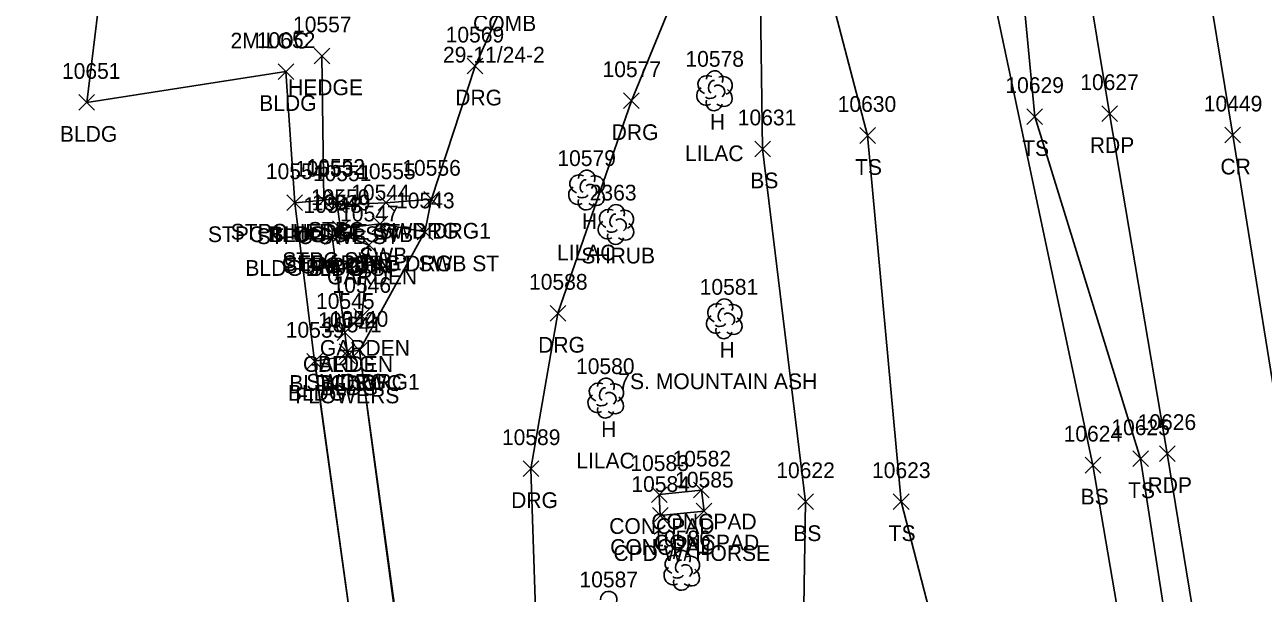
# Model space of a CAD drawing. Extents: x 1439173 to 1457902, y 641926 to 659889.
# Drawn here: x 1447980.6 to 1448137.9, y 647291.7 to 647364 of the extents above; entities that cross this region are included whole.
import ezdxf

# ---------------------------------------------------------------- set-up
doc = ezdxf.new("R2010")
doc.units = 0
for name, color, linetype in [('L_A', 7, 'Continuous'), ('L_C', 7, 'Continuous'), ('L_I', 7, 'Continuous'), ('L_TIC', 7, 'Continuous'), ('LAHR', 7, 'Continuous'), ('LAPB', 7, 'Continuous'), ('LBC', 7, 'Continuous'), ('LBF', 7, 'Continuous'), ('LELB', 7, 'Continuous'), ('LS', 7, 'Continuous'), ('LSH', 7, 'Continuous'), ('LSOGP', 7, 'Continuous'), ('LTD', 7, 'Continuous'), ('P_A', 7, 'Continuous'), ('P_I', 7, 'Continuous'), ('P_TIC', 7, 'Continuous'), ('PET', 7, 'Continuous'), ('PRC', 7, 'Continuous'), ('R_A', 7, 'Continuous'), ('R_I', 7, 'Continuous'), ('R_TIC', 7, 'Continuous'), ('RDG', 7, 'Continuous'), ('RSW', 7, 'Continuous'), ('U_A', 7, 'Continuous'), ('U_C', 7, 'Continuous')]:
    doc.layers.add(name, color=color, linetype=linetype)

msp = doc.modelspace()

# ---------------------------------------------------------------- linework, layer by layer
at = {"layer": 'L_TIC'}
for points in [[(1448017.37, 647359.03), (1448019.37, 647361.03)], [(1448019.37, 647359.03), (1448017.37, 647361.03)], [(1448012.81, 647357.03), (1448014.81, 647359.03)], [(1448014.81, 647357.03), (1448012.81, 647359.03)], [(1447987.5, 647353.11), (1447989.5, 647355.11)], [(1447989.5, 647353.11), (1447987.5, 647355.11)], [(1448107.92, 647351.31), (1448109.92, 647353.31)], [(1448109.92, 647351.31), (1448107.92, 647353.31)], [(1448086.69, 647348.91), (1448088.69, 647350.91)], [(1448088.69, 647348.91), (1448086.69, 647350.91)], [(1448073.35, 647347.2), (1448075.35, 647349.2)], [(1448075.35, 647347.2), (1448073.35, 647349.2)], [(1448019.08, 647340.91), (1448021.08, 647342.91)], [(1448021.08, 647340.91), (1448019.08, 647342.91)], [(1448013.92, 647340.36), (1448015.92, 647342.36)], [(1448015.92, 647340.36), (1448013.92, 647342.36)], [(1448013.92, 647340.36), (1448015.92, 647342.36)], [(1448015.92, 647340.36), (1448013.92, 647342.36)], [(1448017.62, 647340.68), (1448019.62, 647342.68)], [(1448019.62, 647340.68), (1448017.62, 647342.68)], [(1448017.62, 647340.68), (1448019.62, 647342.68)], [(1448019.62, 647340.68), (1448017.62, 647342.68)], [(1448019.33, 647340.11), (1448021.33, 647342.11)], [(1448021.33, 647340.11), (1448019.33, 647342.11)], [(1448018.69, 647336.07), (1448020.69, 647338.07)], [(1448020.69, 647336.07), (1448018.69, 647338.07)], [(1448018.69, 647336.07), (1448020.69, 647338.07)], [(1448020.69, 647336.07), (1448018.69, 647338.07)], [(1448019.73, 647337.07), (1448021.73, 647339.07)], [(1448021.73, 647337.07), (1448019.73, 647339.07)], [(1448019.77, 647336.39), (1448021.77, 647338.39)], [(1448021.77, 647336.39), (1448019.77, 647338.39)], [(1448019.77, 647336.39), (1448021.77, 647338.39)], [(1448021.77, 647336.39), (1448019.77, 647338.39)], [(1448023.35, 647334.99), (1448025.35, 647336.99)], [(1448025.35, 647334.99), (1448023.35, 647336.99)], [(1448022.44, 647325.91), (1448024.44, 647327.91)], [(1448024.44, 647325.91), (1448022.44, 647327.91)], [(1448020.29, 647323.87), (1448022.29, 647325.87)], [(1448022.29, 647323.87), (1448020.29, 647325.87)], [(1448020.29, 647323.87), (1448022.29, 647325.87)], [(1448022.29, 647323.87), (1448020.29, 647325.87)], [(1448020.56, 647321.45), (1448022.56, 647323.45)], [(1448022.56, 647321.45), (1448020.56, 647323.45)], [(1448020.66, 647320.89), (1448022.66, 647322.89)], [(1448022.66, 647320.89), (1448020.66, 647322.89)], [(1448016.46, 647320.21), (1448018.46, 647322.21)], [(1448018.46, 647320.21), (1448016.46, 647322.21)], [(1448121.37, 647307.82), (1448123.37, 647309.82)], [(1448123.37, 647307.82), (1448121.37, 647309.82)], [(1448115.31, 647307.01), (1448117.31, 647309.01)], [(1448117.31, 647307.01), (1448115.31, 647309.01)], [(1448060.22, 647303.27), (1448062.22, 647305.27)], [(1448062.22, 647303.27), (1448060.22, 647305.27)], [(1448065.58, 647303.84), (1448067.58, 647305.84)], [(1448067.58, 647303.84), (1448065.58, 647305.84)], [(1448065.58, 647303.84), (1448067.58, 647305.84)], [(1448067.58, 647303.84), (1448065.58, 647305.84)], [(1448078.81, 647302.36), (1448080.81, 647304.36)], [(1448080.81, 647302.36), (1448078.81, 647304.36)], [(1448090.96, 647302.37), (1448092.96, 647304.37)], [(1448092.96, 647302.37), (1448090.96, 647304.37)], [(1448060.35, 647300.61), (1448062.35, 647302.61)], [(1448062.35, 647300.61), (1448060.35, 647302.61)], [(1448065.91, 647301.17), (1448067.91, 647303.17)], [(1448067.91, 647301.17), (1448065.91, 647303.17)], [(1448065.91, 647301.17), (1448067.91, 647303.17)], [(1448067.91, 647301.17), (1448065.91, 647303.17)]]:
    msp.add_lwpolyline(points, dxfattribs=at)
at = {"layer": 'LAHR'}
msp.add_lwpolyline([(1448018.62, 647341.68), (1448018.37, 647360.03)], dxfattribs=at)
at = {"layer": 'LAPB'}
msp.add_lwpolyline([(1448021.29, 647324.87), (1448023.44, 647326.91), (1448024.35, 647335.99), (1448020.77, 647337.39)], dxfattribs=at)
at = {"layer": 'LBC'}
for points in [[(1447988.5, 647354.11), (1448013.81, 647358.03)], [(1448013.81, 647358.03), (1448014.92, 647341.36)], [(1448010.52, 647240.88), (1448022.68, 647242.59), (1448028.14, 647243.36), (1448023.37, 647278.64), (1448017.46, 647321.21), (1448021.66, 647321.89), (1448021.56, 647322.45), (1448021.29, 647324.87), (1448019.69, 647337.07)]]:
    msp.add_lwpolyline(points, dxfattribs=at)
at = {"layer": 'LBF'}
msp.add_lwpolyline([(1448019.69, 647337.07), (1448020.77, 647337.39), (1448020.73, 647338.07), (1448020.33, 647341.11), (1448020.08, 647341.91), (1448018.62, 647341.68), (1448014.92, 647341.36)], dxfattribs=at)
at = {"layer": 'LELB'}
for points in [[(1448120.76, 647212.61), (1448108.79, 647232.5), (1448101.66, 647265.85), (1448091.96, 647303.37), (1448087.69, 647349.91), (1448081.71, 647372.78), (1448075.06, 647380.71), (1448064.59, 647369.24), (1448071.83, 647383.64), (1448082.43, 647396.49), (1448090, 647400.06)], [(1448129.31, 647223.42), (1448127.87, 647230.87), (1448126.04, 647235.76), (1448128.35, 647236.54), (1448122.87, 647269.62), (1448116.31, 647308.01), (1448100.05, 647384.82), (1448090, 647400.06)], [(1448133.3, 647233.02), (1448132.75, 647240.82), (1448128.3, 647270.69), (1448122.37, 647308.82), (1448108.92, 647352.31), (1448105.74, 647385.66), (1448100.2, 647395.8)], [(1448071.38, 647232.61), (1448079.15, 647263.48), (1448079.81, 647303.36), (1448074.35, 647348.2), (1448074.06, 647369.8), (1448075.06, 647380.71), (1448085.5, 647384.54), (1448100.05, 647384.82)]]:
    msp.add_lwpolyline(points, dxfattribs=at)
at = {"layer": 'LS'}
for points in [[(1448066.58, 647304.84), (1448061.22, 647304.27), (1448061.35, 647301.61), (1448066.91, 647302.17)], [(1448066.58, 647304.84), (1448066.91, 647302.17)]]:
    msp.add_lwpolyline(points, dxfattribs=at)
at = {"layer": 'LSH'}
for p, q in [((1448055.7, 647338.65), (1448055.7, 647338.65)), ((1448055.7, 647338.65), (1448055.7, 647338.65)), ((1448064.07, 647294.69), (1448064.07, 647294.69)), ((1448064.07, 647294.69), (1448064.07, 647294.69))]:
    msp.add_line(p, q, dxfattribs=at)
for centre in [(1448055.75, 647340.08), (1448064.11, 647296.12)]:
    msp.add_arc(centre, 1.05, 335.5272, 180.9563, dxfattribs=at)
for centre, major_axis, ratio, start_param, end_param in [((1448054.91, 647339.32), (1.21, -0.51), 0.895232, 1.570796, 4.712389), ((1448055.49, 647339.11), (-0.208, -0.792), 0.645439, 3.141593, 6.283185), ((1448056.74, 647339.23), (-1.14, -0.48), 0.949671, 1.570796, 4.712389), ((1448054.62, 647337.94), (0.58, -1.04), 0.959034, 3.141593, 6.283185), ((1448056.2, 647338.48), (-0.5, 0.667), 0.989748, 3.141593, 6.283185), ((1448056.7, 647337.82), (-1.09, 0.79), 0.841452, 1.570796, 4.712389), ((1448055.7, 647337.15), (0.26, 1.06), 0.942809, 1.570796, 4.712389), ((1448055.24, 647337.9), (-0.625, -0.083), 0.423636, 0, 3.141593), ((1448063.27, 647295.36), (1.21, -0.51), 0.895232, 1.570796, 4.712389), ((1448063.86, 647295.15), (-0.208, -0.792), 0.645439, 3.141593, 6.283185), ((1448065.11, 647295.27), (-1.14, -0.48), 0.949671, 1.570796, 4.712389), ((1448062.98, 647293.98), (0.58, -1.04), 0.959034, 3.141593, 6.283185), ((1448063.61, 647293.94), (-0.625, -0.083), 0.423636, 0, 3.141593), ((1448064.57, 647294.52), (-0.5, 0.667), 0.989748, 3.141593, 6.283185), ((1448065.07, 647293.86), (-1.09, 0.79), 0.841452, 1.570796, 4.712389), ((1448064.07, 647293.19), (0.26, 1.06), 0.942809, 1.570796, 4.712389)]:
    msp.add_ellipse(centre, major_axis=major_axis, ratio=ratio, start_param=start_param, end_param=end_param, dxfattribs=at)
at = {"layer": 'LSOGP'}
msp.add_lwpolyline([(1448023.37, 647278.65), (1448017.45, 647321.22), (1448014.92, 647341.37), (1448013.81, 647358.04), (1447988.49, 647354.12), (1447993.68, 647396.54), (1447990.45, 647419.04), (1447987.81, 647446.65), (1447967.75, 647495.54)], dxfattribs=at)
at = {"layer": 'LTD'}
for p, q in [((1448068.22, 647355.65), (1448068.22, 647355.65)), ((1448068.22, 647355.65), (1448068.22, 647355.65)), ((1448051.95, 647343.03), (1448051.95, 647343.03)), ((1448051.95, 647343.03), (1448051.95, 647343.03)), ((1448069.46, 647326.67), (1448069.46, 647326.67)), ((1448069.46, 647326.67), (1448069.46, 647326.67)), ((1448054.41, 647316.59), (1448054.41, 647316.59)), ((1448054.41, 647316.59), (1448054.41, 647316.59))]:
    msp.add_line(p, q, dxfattribs=at)
for centre in [(1448068.27, 647357.08), (1448052, 647344.46), (1448069.51, 647328.1), (1448054.45, 647318.02), (1448054.81, 647290.92)]:
    msp.add_arc(centre, 1.05, 335.5272, 180.9563, dxfattribs=at)
for centre, major_axis, ratio, start_param, end_param in [((1448067.43, 647356.32), (1.21, -0.51), 0.895232, 1.570796, 4.712389), ((1448068.02, 647356.11), (-0.208, -0.792), 0.645439, 3.141593, 6.283185), ((1448069.27, 647356.23), (-1.14, -0.48), 0.949671, 1.570796, 4.712389), ((1448067.14, 647354.94), (0.58, -1.04), 0.959034, 3.141593, 6.283185), ((1448068.72, 647355.48), (-0.5, 0.667), 0.989748, 3.141593, 6.283185), ((1448069.22, 647354.82), (-1.09, 0.79), 0.841452, 1.570796, 4.712389), ((1448068.22, 647354.15), (0.26, 1.06), 0.942809, 1.570796, 4.712389), ((1448067.77, 647354.9), (-0.625, -0.083), 0.423636, 0, 3.141593), ((1448051.16, 647343.7), (1.21, -0.51), 0.895232, 1.570796, 4.712389), ((1448051.75, 647343.49), (-0.208, -0.792), 0.645439, 3.141593, 6.283185), ((1448053, 647343.61), (-1.14, -0.48), 0.949671, 1.570796, 4.712389), ((1448050.87, 647342.32), (0.58, -1.04), 0.959034, 3.141593, 6.283185), ((1448052.45, 647342.86), (-0.5, 0.667), 0.989748, 3.141593, 6.283185), ((1448052.95, 647342.2), (-1.09, 0.79), 0.841452, 1.570796, 4.712389), ((1448051.95, 647341.53), (0.26, 1.06), 0.942809, 1.570796, 4.712389), ((1448051.5, 647342.28), (-0.625, -0.083), 0.423636, 0, 3.141593), ((1448068.67, 647327.33), (1.21, -0.51), 0.895232, 1.570796, 4.712389), ((1448069.25, 647327.12), (-0.208, -0.792), 0.645439, 3.141593, 6.283185), ((1448069.96, 647326.5), (-0.5, 0.667), 0.989748, 3.141593, 6.283185), ((1448070.5, 647327.25), (-1.14, -0.48), 0.949671, 1.570796, 4.712389), ((1448068.38, 647325.96), (0.58, -1.04), 0.959034, 3.141593, 6.283185), ((1448069, 647325.92), (-0.625, -0.083), 0.423636, 0, 3.141593), ((1448070.46, 647325.83), (-1.09, 0.79), 0.841452, 1.570796, 4.712389), ((1448069.46, 647325.17), (0.26, 1.06), 0.942809, 1.570796, 4.712389), ((1448053.62, 647317.25), (1.21, -0.51), 0.895232, 1.570796, 4.712389), ((1448054.2, 647317.05), (-0.208, -0.792), 0.645439, 3.141593, 6.283185), ((1448055.45, 647317.17), (-1.14, -0.48), 0.949671, 1.570796, 4.712389), ((1448053.32, 647315.88), (0.58, -1.04), 0.959034, 3.141593, 6.283185), ((1448054.91, 647316.42), (-0.5, 0.667), 0.989748, 3.141593, 6.283185), ((1448055.41, 647315.75), (-1.09, 0.79), 0.841452, 1.570796, 4.712389), ((1448054.41, 647315.09), (0.26, 1.06), 0.942809, 1.570796, 4.712389), ((1448053.95, 647315.84), (-0.625, -0.083), 0.423636, 0, 3.141593)]:
    msp.add_ellipse(centre, major_axis=major_axis, ratio=ratio, start_param=start_param, end_param=end_param, dxfattribs=at)
at = {"layer": 'P_TIC'}
for points in [[(1448117.43, 647351.69), (1448119.43, 647353.69)], [(1448119.43, 647351.69), (1448117.43, 647353.69)], [(1448133.08, 647348.96), (1448135.08, 647350.96)], [(1448135.08, 647348.96), (1448133.08, 647350.96)], [(1448124.76, 647308.48), (1448126.76, 647310.48)], [(1448126.76, 647308.48), (1448124.76, 647310.48)]]:
    msp.add_lwpolyline(points, dxfattribs=at)
at = {"layer": 'PET'}
msp.add_lwpolyline([(1448181.56, 646957.89), (1448177.35, 646983.4), (1448172.19, 647018.8), (1448165.15, 647059.49), (1448161.58, 647085.36), (1448155.74, 647121.99), (1448148.44, 647169.9), (1448145.86, 647185.05), (1448141.04, 647215.97), (1448137.14, 647239.41), (1448132.08, 647270.58), (1448125.76, 647309.48), (1448118.43, 647352.69), (1448115.22, 647372.15), (1448111.87, 647391.34), (1448106.1, 647427.2), (1448100.59, 647462), (1448092.58, 647512.26)], dxfattribs=at)
at = {"layer": 'PRC'}
msp.add_lwpolyline([(1448260.65, 646552.87), (1448253.95, 646593.27), (1448247.21, 646633.9), (1448241.99, 646670.3), (1448235.28, 646711.83), (1448227.36, 646761.05), (1448221.48, 646799.15), (1448208.45, 646883.94), (1448200.39, 646928.86), (1448192.53, 646980.53), (1448184.46, 647032.21), (1448180.05, 647061.28), (1448176.23, 647087.3), (1448169.96, 647123.71), (1448163.11, 647173.92), (1448157.07, 647210.64), (1448152.13, 647238.94), (1448147.96, 647264.25), (1448141.66, 647302.84), (1448134.08, 647349.96), (1448129.97, 647375), (1448122.13, 647423.97), (1448115.84, 647462.16), (1448107.04, 647514.44)], dxfattribs=at)
at = {"layer": 'R_TIC'}
for points in [[(1448036.82, 647357.73), (1448038.82, 647359.73)], [(1448038.82, 647357.73), (1448036.82, 647359.73)], [(1448056.69, 647353.33), (1448058.69, 647355.33)], [(1448058.69, 647353.33), (1448056.69, 647355.33)], [(1448031.31, 647340.8), (1448033.31, 647342.8)], [(1448033.31, 647340.8), (1448031.31, 647342.8)], [(1448031.31, 647340.8), (1448033.31, 647342.8)], [(1448033.31, 647340.8), (1448031.31, 647342.8)], [(1448019.33, 647340.11), (1448021.33, 647342.11)], [(1448021.33, 647340.11), (1448019.33, 647342.11)], [(1448025.52, 647340.36), (1448027.52, 647342.36)], [(1448027.52, 647340.36), (1448025.52, 647342.36)], [(1448024.76, 647337.67), (1448026.76, 647339.67)], [(1448026.76, 647337.67), (1448024.76, 647339.67)], [(1448019.73, 647337.07), (1448021.73, 647339.07)], [(1448021.73, 647337.07), (1448019.73, 647339.07)], [(1448030.46, 647336.65), (1448032.46, 647338.65)], [(1448032.46, 647336.65), (1448030.46, 647338.65)], [(1448030.46, 647336.65), (1448032.46, 647338.65)], [(1448032.46, 647336.65), (1448030.46, 647338.65)], [(1448047.35, 647326.31), (1448049.35, 647328.31)], [(1448049.35, 647326.31), (1448047.35, 647328.31)], [(1448020.56, 647321.45), (1448022.56, 647323.45)], [(1448022.56, 647321.45), (1448020.56, 647323.45)], [(1448022.13, 647321.6), (1448024.13, 647323.6)], [(1448024.13, 647321.6), (1448022.13, 647323.6)], [(1448022.13, 647321.6), (1448024.13, 647323.6)], [(1448024.13, 647321.6), (1448022.13, 647323.6)], [(1448043.92, 647306.56), (1448045.92, 647308.56)], [(1448045.92, 647306.56), (1448043.92, 647308.56)]]:
    msp.add_lwpolyline(points, dxfattribs=at)
at = {"layer": 'RDG'}
for points in [[(1448009.71, 647185.16), (1448010.84, 647198.7), (1448030.06, 647185.64), (1448045.86, 647184.05), (1448072.52, 647189.79), (1448084.99, 647194.53), (1448085.86, 647201.1), (1448072.85, 647213.24), (1448062.46, 647223.29), (1448045.82, 647233.08), (1448034.3, 647243.69), (1448029.49, 647276.29), (1448023.13, 647322.6), (1448031.46, 647337.65), (1448032.31, 647341.8), (1448037.82, 647358.73), (1448043.21, 647370.79), (1448039.45, 647382.39)], [(1448066.29, 647375.34), (1448057.69, 647354.33), (1448048.35, 647327.31), (1448044.92, 647307.56), (1448045.77, 647281.96), (1448051.01, 647260.43), (1448059.31, 647244.51), (1448071.38, 647232.61), (1448076.97, 647229.61), (1448092.6, 647216.86), (1448110.06, 647209.76), (1448120.76, 647212.61), (1448129.31, 647223.42), (1448133.3, 647233.02), (1448137.14, 647239.41)]]:
    msp.add_lwpolyline(points, dxfattribs=at)
at = {"layer": 'RSW'}
for points in [[(1448020.33, 647341.11), (1448026.52, 647341.36), (1448032.31, 647341.8)], [(1448031.46, 647337.65), (1448025.76, 647338.67), (1448020.73, 647338.07)], [(1448028.14, 647243.36), (1448028.49, 647242.72), (1448034.07, 647243.64), (1448029.39, 647276.38), (1448023.13, 647322.6), (1448021.56, 647322.45)]]:
    msp.add_lwpolyline(points, dxfattribs=at)

# ---------------------------------------------------------------- texts
at = {"layer": 'L_A'}
for s, p in [('HEDGE', (1448014.07, 647355.03)), ('BLDG', (1448010.41, 647353.03)), ('H', (1448067.66, 647350.65)), ('BLDG', (1447985.09, 647349.11)), ('TS', (1448107.33, 647347.31)), ('TS', (1448086.1, 647344.91)), ('BS', (1448072.79, 647343.2)), ('H', (1448051.39, 647338.03)), ('STPC BLDG ST', (1448003.89, 647336.36)), ('STPC HEDGE ST', (1448006.78, 647336.68)), ('STPC SWB ST', (1448010.07, 647336.11)), ('BLDG', (1448011.51, 647336.36)), ('HEDGE', (1448014.32, 647336.68)), ('STPC', (1448016.6, 647336.91)), ('STPC SWB', (1448013.34, 647333.07)), ('SHRUB', (1448051.33, 647333.65)), ('BLDG STPC ST', (1448008.65, 647332.07)), ('STPC GDN', (1448013.5, 647332.39)), ('GARDEN', (1448015.44, 647332.39)), ('BLDG', (1448016.28, 647332.07)), ('GARDEN', (1448019.02, 647330.99)), ('GARDEN', (1448018.11, 647321.91)), ('H', (1448068.89, 647321.67)), ('GARDEN', (1448015.96, 647319.87)), ('BLDG', (1448017.88, 647319.87)), ('BLDG', (1448018.15, 647317.45)), ('BLDG', (1448014.05, 647316.21)), ('BLDG', (1448018.25, 647316.89)), ('H', (1448053.84, 647311.59)), ('BS', (1448114.75, 647303.01)), ('TS', (1448120.78, 647303.82)), ('CONCPAD', (1448060.22, 647299.84)), ('CONCPAD', (1448060.22, 647299.84)), ('CONCPAD', (1448054.87, 647299.27)), ('BS', (1448078.25, 647298.36)), ('TS', (1448090.37, 647298.37)), ('CONCPAD', (1448060.55, 647297.17)), ('CONCPAD', (1448060.55, 647297.17)), ('CONCPAD', (1448054.99, 647296.61))]:
    msp.add_text(s, height=2, dxfattribs=at).set_placement(p)
at = {"layer": 'L_C'}
for s, p in [('2M.LOC', (1448006.76, 647360.97)), ('LILAC', (1448064.5, 647346.65)), ('LILAC', (1448048.23, 647334.03)), ('CEDARS', (1448013.3, 647332.68)), ('7S. MOUNTAIN ASH', (1448056.03, 647317.67)), ('FLOWERS', (1448014.99, 647315.87)), ('LILAC', (1448050.68, 647307.59)), ('CPD W/ HORSE', (1448055.4, 647295.84)), ('CPD W/ HORSE', (1448055.4, 647295.84))]:
    msp.add_text(s, height=2, dxfattribs=at).set_placement(p)
at = {"layer": 'L_I'}
for s, p in [('10557', (1448014.7, 647363.03)), ('10652', (1448010.1, 647361.03)), ('10578', (1448064.55, 647358.65)), ('10651', (1447985.35, 647357.11)), ('10629', (1448105.19, 647355.31)), ('10630', (1448083.89, 647352.91)), ('10631', (1448071.2, 647351.2)), ('10579', (1448048.28, 647346.03)), ('10554', (1448011.25, 647344.36)), ('10554', (1448011.25, 647344.36)), ('10553', (1448014.95, 647344.68)), ('10553', (1448014.95, 647344.68)), ('10552', (1448016.41, 647344.91)), ('10551', (1448017.23, 647344.11)), ('10550', (1448016.98, 647341.07)), ('2363', (1448052.39, 647341.65)), ('10548', (1448016.02, 647340.07)), ('10548', (1448016.02, 647340.07)), ('10549', (1448017.09, 647340.39)), ('10549', (1448017.09, 647340.39)), ('10547', (1448020.68, 647338.99)), ('10546', (1448019.72, 647329.91)), ('10581', (1448066.36, 647329.67)), ('10545', (1448017.62, 647327.87)), ('10545', (1448017.62, 647327.87)), ('10542', (1448017.89, 647325.45)), ('10539', (1448013.78, 647324.21)), ('10541', (1448018.55, 647324.89)), ('10580', (1448050.65, 647319.59)), ('10624', (1448112.59, 647311.01)), ('10625', (1448118.65, 647311.82)), ('10582', (1448062.91, 647307.84)), ('10582', (1448062.91, 647307.84)), ('10583', (1448057.55, 647307.27)), ('10622', (1448076.09, 647306.36)), ('10623', (1448088.25, 647306.37)), ('10584', (1448057.68, 647304.61)), ('10585', (1448063.24, 647305.17)), ('10585', (1448063.24, 647305.17)), ('10586', (1448060.34, 647297.69)), ('10587', (1448051.09, 647292.48))]:
    msp.add_text(s, height=2, dxfattribs=at).set_placement(p)
at = {"layer": 'P_A'}
for s, p in [('RDP', (1448115.92, 647347.69)), ('CR', (1448132.51, 647344.96)), ('RDP', (1448123.25, 647304.48))]:
    msp.add_text(s, height=2, dxfattribs=at).set_placement(p)
at = {"layer": 'P_I'}
for s, p in [('10627', (1448114.71, 647355.69)), ('10449', (1448130.4, 647352.96)), ('10626', (1448121.99, 647312.48))]:
    msp.add_text(s, height=2, dxfattribs=at).set_placement(p)
at = {"layer": 'R_A'}
for s, p in [('DRG', (1448035.31, 647353.73)), ('DRG', (1448055.18, 647349.33)), ('STPC SWB ST', (1448010.07, 647336.11)), ('SWB', (1448023.88, 647336.36)), ('SWB DRG1', (1448025.57, 647336.8)), ('DRG', (1448029.79, 647336.8)), ('STPC SWB', (1448013.34, 647333.07)), ('SWB', (1448023.12, 647333.67)), ('DRG1 SWB ST', (1448022.46, 647332.65)), ('DRG', (1448028.95, 647332.65)), ('DRG', (1448045.84, 647322.31)), ('BLDG SWC', (1448014.24, 647317.45)), ('SWC DRG1', (1448016.39, 647317.6)), ('DRG', (1448020.62, 647317.6)), ('DRG', (1448042.41, 647302.56))]:
    msp.add_text(s, height=2, dxfattribs=at).set_placement(p)
at = {"layer": 'R_I'}
for s, p in [('10569', (1448034.09, 647361.73)), ('10577', (1448054.02, 647357.33)), ('10551', (1448017.23, 647344.11)), ('10555', (1448022.85, 647344.36)), ('10556', (1448028.58, 647344.8)), ('10556', (1448028.58, 647344.8)), ('10550', (1448016.98, 647341.07)), ('10544', (1448022.09, 647341.67)), ('10543', (1448027.79, 647340.65)), ('10543', (1448027.79, 647340.65)), ('10588', (1448044.68, 647330.31)), ('10542', (1448017.89, 647325.45)), ('10540', (1448019.37, 647325.6)), ('10540', (1448019.37, 647325.6)), ('10589', (1448041.24, 647310.56))]:
    msp.add_text(s, height=2, dxfattribs=at).set_placement(p)
at = {"layer": 'U_A'}
msp.add_text('COMB', height=2, dxfattribs=at).set_placement((1448037.57, 647363.18))
at = {"layer": 'U_C'}
msp.add_text('29-11/24-2', height=2, dxfattribs=at).set_placement((1448033.75, 647359.18))

doc.saveas('drawing.dxf')
